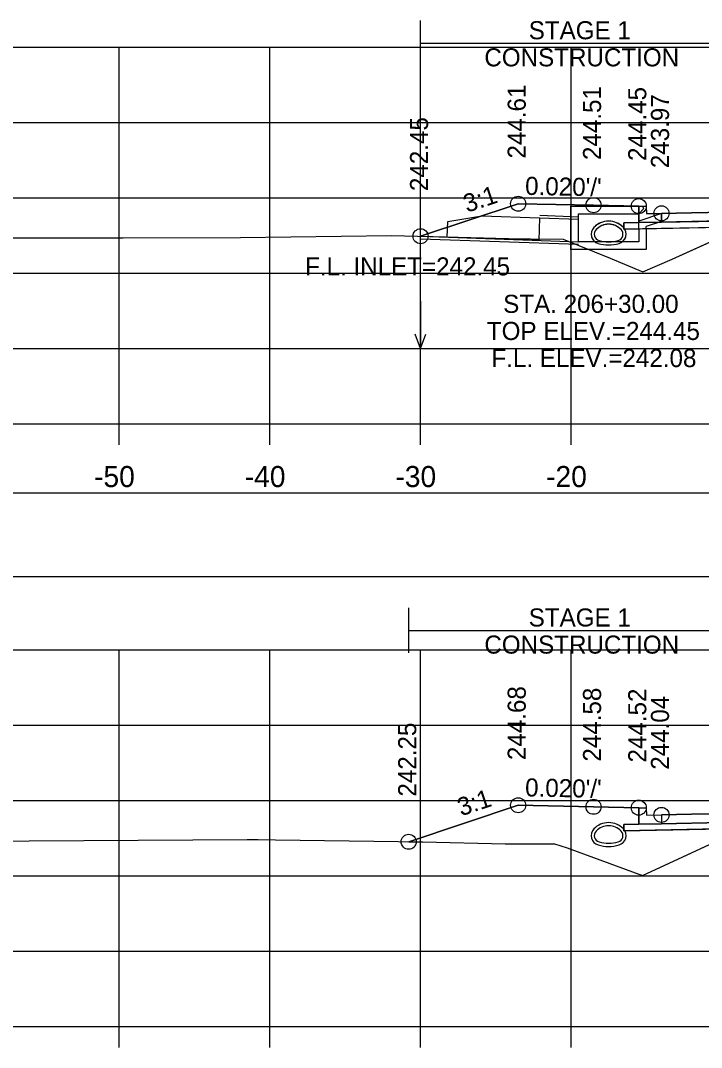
# Model space of a CAD drawing. Extents: x 1369627 to 1374022, y 380035 to 398173.
# Drawn here: x 1372042 to 1372087.2, y 381421.4 to 381489.6 of the extents above; entities that cross this region are included whole.
import ezdxf

# ---------------------------------------------------------------- set-up
doc = ezdxf.new("R2010")
doc.units = 0
for name, color, linetype in [('Default', 7, 'Continuous'), ('R_Alt Surface', 7, 'Continuous'), ('R_Axis', 7, 'Continuous'), ('R_Axis Annot', 7, 'Continuous'), ('R_Border Notes', 7, 'Continuous'), ('R_Drive', 7, 'Continuous'), ('R_Exist Surface', 7, 'Continuous'), ('R_Fin Surface', 7, 'Continuous'), ('R_Grid', 7, 'Continuous'), ('R_MOT', 7, 'Continuous'), ('R_No Plot', 7, 'Continuous'), ('R_Water', 7, 'Continuous'), ('R_Water Annot', 7, 'Continuous'), ('R_Xsect Elev', 7, 'Continuous'), ('R_Xsect Slope', 7, 'Continuous'), ('T_Vehicle Path Rt', 7, 'Continuous')]:
    doc.layers.add(name, color=color, linetype=linetype)

msp = doc.modelspace()

# ---------------------------------------------------------------- linework, layer by layer
at = {"layer": 'Default'}
for points in [[(1372083.02, 381477.238), (1372083.52, 381477.238), (1372083.53, 381476.738), (1372084.53, 381476.758), (1372084.53, 381476.171), (1372083.03, 381476.141)], [(1371948.53, 381452.659), (1372248.53, 381452.659), (1372248.53, 381458.181), (1371948.53, 381458.181)], [(1372083.02, 381437.304), (1372083.52, 381437.304), (1372083.53, 381436.804), (1372084.53, 381436.824), (1372084.53, 381436.237), (1372083.03, 381436.207)]]:
    msp.add_lwpolyline(points, close=True, dxfattribs=at)
at = {"layer": 'R_Alt Surface'}
for points in [[(1372083.03, 381477.239), (1372083.03, 381476.141), (1372084.53, 381476.171), (1372088.224, 381476.245), (1372088.224, 381476.662), (1372098.53, 381476.868), (1372108.224, 381476.674), (1372108.224, 381476.257), (1372112.53, 381476.171), (1372114.03, 381476.141), (1372114.031, 381477.239)], [(1372083.03, 381437.305), (1372083.03, 381436.207), (1372084.53, 381436.237), (1372088.292, 381436.312), (1372088.292, 381436.729), (1372098.53, 381436.934), (1372108.292, 381436.738), (1372108.292, 381436.322), (1372112.53, 381436.237), (1372114.03, 381436.207), (1372114.031, 381437.305)]]:
    msp.add_lwpolyline(points, dxfattribs=at)
for points in [[(1372082.03, 381476.121), (1372083.03, 381476.141), (1372084.53, 381476.171), (1372088.224, 381476.245), (1372088.224, 381475.828), (1372082.03, 381475.705)], [(1372082.03, 381436.187), (1372083.03, 381436.207), (1372084.53, 381436.237), (1372088.292, 381436.312), (1372088.292, 381435.895), (1372082.03, 381435.77)]]:
    msp.add_lwpolyline(points, close=True, dxfattribs=at)
at = {"layer": 'R_Axis'}
for p, q in [((1371948.53, 381462.787), (1372248.53, 381462.787)), ((1372048.53, 381461.387), (1372048.53, 381462.787)), ((1372058.53, 381461.387), (1372058.53, 381462.787)), ((1372068.53, 381461.387), (1372068.53, 381462.787)), ((1372078.53, 381461.387), (1372078.53, 381462.787)), ((1371948.53, 381422.787), (1372248.53, 381422.787)), ((1372048.53, 381421.387), (1372048.53, 381422.787)), ((1372058.53, 381421.387), (1372058.53, 381422.787)), ((1372068.53, 381421.387), (1372068.53, 381422.787)), ((1372078.53, 381421.387), (1372078.53, 381422.787))]:
    msp.add_line(p, q, dxfattribs=at)
at = {"layer": 'R_Drive'}
for centre, radius, start, end in [((1372081.02, 381474.892), 1.354, 43.64848, 136.35152), ((1372081.02, 381474.888), 1.354, 43.64848, 136.35152), ((1372080.507, 381475.381), 0.646, 136.35152, 253.95293), ((1372080.507, 381475.377), 0.646, 136.35152, 253.95293), ((1372080.507, 381475.381), 0.438, 136.35152, 253.95293), ((1372080.507, 381475.377), 0.438, 136.35152, 253.95293), ((1372081.02, 381474.892), 1.146, 43.64848, 136.35152), ((1372081.02, 381474.888), 1.146, 43.64848, 136.35152), ((1372081.532, 381475.381), 0.438, 286.04707, 43.64848), ((1372081.532, 381475.377), 0.438, 286.04707, 43.64848), ((1372081.532, 381475.381), 0.646, 286.04707, 43.64848), ((1372081.532, 381475.377), 0.646, 286.04707, 43.64848), ((1372081.02, 381477.163), 2.5, 253.95293, 286.04707), ((1372081.02, 381477.158), 2.5, 253.95293, 286.04707), ((1372081.02, 381477.163), 2.292, 253.95293, 286.04707), ((1372081.02, 381477.158), 2.292, 253.95293, 286.04707), ((1372080.507, 381435.449), 0.646, 136.35152, 253.95293), ((1372081.02, 381434.96), 1.354, 43.64848, 136.35152), ((1372081.02, 381434.96), 1.146, 43.64848, 136.35152), ((1372081.532, 381435.449), 0.646, 286.04707, 43.64848), ((1372080.507, 381435.449), 0.438, 136.35152, 253.95293), ((1372081.532, 381435.449), 0.438, 286.04707, 43.64848), ((1372081.02, 381437.231), 2.5, 253.95293, 286.04707), ((1372081.02, 381437.231), 2.292, 253.95293, 286.04707)]:
    msp.add_arc(centre, radius, start, end, dxfattribs=at)
at = {"layer": 'R_Exist Surface'}
for points in [[(1372040.897, 381475.125), (1372044.91, 381475.135), (1372048.798, 381475.124), (1372056.587, 381475.154), (1372066.611, 381475.286), (1372074.369, 381475.092), (1372075.842, 381475.06), (1372078.011, 381475.04), (1372081.119, 381473.774), (1372083.281, 381472.871), (1372085.231, 381473.727), (1372088.592, 381475.237), (1372088.885, 381475.388), (1372089.153, 381475.553), (1372091.688, 381475.633), (1372098.224, 381475.836), (1372105.874, 381475.502), (1372108.978, 381475.385), (1372112.604, 381473.367), (1372113.182, 381473.036), (1372115.697, 381474.233), (1372118.401, 381475.53), (1372141.339, 381475.317), (1372159.673, 381475.14)], [(1372038.941, 381435.088), (1372057.033, 381435.189), (1372057.773, 381435.192), (1372058.906, 381435.163), (1372068.697, 381435.029), (1372074.149, 381434.907), (1372077.432, 381434.914), (1372078.264, 381434.631), (1372083.272, 381432.805), (1372088.338, 381435.154), (1372088.482, 381435.222), (1372088.541, 381435.249), (1372089.011, 381435.475), (1372089.08, 381435.511), (1372097.582, 381435.797), (1372098.292, 381435.823), (1372099.101, 381435.792), (1372108.958, 381435.387), (1372109.715, 381434.967), (1372113.43, 381432.909), (1372116.421, 381434.511), (1372118.263, 381435.449), (1372149.378, 381435.114), (1372158.231, 381435.031)]]:
    msp.add_lwpolyline(points, dxfattribs=at)
at = {"layer": 'R_Fin Surface'}
for points in [[(1372068.54, 381475.238), (1372075.02, 381477.398), (1372080.02, 381477.298), (1372083.02, 381477.238), (1372083.52, 381477.238), (1372083.53, 381476.738), (1372084.53, 381476.758), (1372086.53, 381476.798), (1372098.53, 381477.038), (1372110.53, 381476.798), (1372112.53, 381476.758), (1372113.53, 381476.738), (1372113.54, 381477.238), (1372114.04, 381477.238), (1372117.04, 381477.298), (1372122.04, 381477.398), (1372127.908, 381475.442)], [(1372067.754, 381435.042), (1372075.02, 381437.464), (1372080.02, 381437.364), (1372083.02, 381437.304), (1372083.52, 381437.304), (1372083.53, 381436.804), (1372084.53, 381436.824), (1372086.53, 381436.864), (1372098.53, 381437.104), (1372110.53, 381436.864), (1372112.53, 381436.824), (1372113.53, 381436.804), (1372113.54, 381437.304), (1372114.04, 381437.304), (1372117.04, 381437.364), (1372122.04, 381437.464), (1372128.412, 381435.34)]]:
    msp.add_lwpolyline(points, dxfattribs=at)
at = {"layer": 'R_Grid'}
for p, q in [((1371948.53, 381487.787), (1372248.53, 381487.787)), ((1372048.53, 381462.787), (1372048.53, 381487.787)), ((1372058.53, 381462.787), (1372058.53, 381487.787)), ((1372068.53, 381462.787), (1372068.53, 381487.787)), ((1372078.53, 381462.787), (1372078.53, 381487.787)), ((1371948.53, 381482.787), (1372248.53, 381482.787)), ((1371948.53, 381477.787), (1372248.53, 381477.787)), ((1371948.53, 381472.787), (1372248.53, 381472.787)), ((1371948.53, 381467.787), (1372248.53, 381467.787)), ((1371948.53, 381462.787), (1372248.53, 381462.787)), ((1371948.53, 381447.787), (1372248.53, 381447.787)), ((1372048.53, 381422.787), (1372048.53, 381447.787)), ((1372058.53, 381422.787), (1372058.53, 381447.787)), ((1372068.53, 381422.787), (1372068.53, 381447.787)), ((1372078.53, 381422.787), (1372078.53, 381447.787)), ((1371948.53, 381442.787), (1372248.53, 381442.787)), ((1371948.53, 381437.787), (1372248.53, 381437.787)), ((1371948.53, 381432.787), (1372248.53, 381432.787)), ((1371948.53, 381427.787), (1372248.53, 381427.787)), ((1371948.53, 381422.787), (1372248.53, 381422.787))]:
    msp.add_line(p, q, dxfattribs=at)
at = {"layer": 'R_MOT'}
for p, q in [((1372068.54, 381486.558), (1372068.54, 381489.558)), ((1372068.54, 381488.058), (1372127.908, 381488.058)), ((1372067.754, 381447.575), (1372067.754, 381450.575)), ((1372067.754, 381449.075), (1372128.412, 381449.075))]:
    msp.add_line(p, q, dxfattribs=at)
at = {"layer": 'R_No Plot'}
for p, q in [((1372076.45, 381476.628), (1372079.02, 381476.538)), ((1372068.54, 381475.072), (1372079.02, 381474.705))]:
    msp.add_line(p, q, dxfattribs=at)
for points in [[(1372083.02, 381477.238), (1372083.03, 381476.141), (1372084.53, 381476.171), (1372088.53, 381476.251), (1372088.53, 381476.668), (1372098.53, 381476.868), (1372108.53, 381476.668), (1372108.53, 381476.251), (1372112.53, 381476.171), (1372114.03, 381476.141), (1372114.04, 381477.238)], [(1372083.02, 381437.304), (1372083.03, 381436.207), (1372084.53, 381436.237), (1372088.53, 381436.317), (1372088.53, 381436.734), (1372098.53, 381436.934), (1372108.53, 381436.734), (1372108.53, 381436.317), (1372112.53, 381436.237), (1372114.03, 381436.207), (1372114.04, 381437.304)]]:
    msp.add_lwpolyline(points, dxfattribs=at)
for points in [[(1372098.53, 381477.038), (1372086.53, 381476.798), (1372084.53, 381476.758), (1372084.53, 381476.171), (1372088.53, 381476.251), (1372088.53, 381476.668), (1372098.53, 381476.868), (1372108.53, 381476.668), (1372108.53, 381476.251), (1372112.53, 381476.171), (1372112.53, 381476.758), (1372110.53, 381476.798)], [(1372088.53, 381476.251), (1372084.53, 381476.171), (1372083.03, 381476.141), (1372082.03, 381476.121), (1372082.03, 381475.704), (1372088.53, 381475.834)], [(1372098.53, 381437.104), (1372086.53, 381436.864), (1372084.53, 381436.824), (1372084.53, 381436.237), (1372088.53, 381436.317), (1372088.53, 381436.734), (1372098.53, 381436.934), (1372108.53, 381436.734), (1372108.53, 381436.317), (1372112.53, 381436.237), (1372112.53, 381436.824), (1372110.53, 381436.864)], [(1372088.53, 381436.317), (1372084.53, 381436.237), (1372083.03, 381436.207), (1372082.03, 381436.187), (1372082.03, 381435.77), (1372088.53, 381435.9)]]:
    msp.add_lwpolyline(points, close=True, dxfattribs=at)
for centre in [(1372075.02, 381477.398), (1372080.02, 381477.298), (1372083.02, 381477.238), (1372084.53, 381476.758), (1372068.54, 381475.238), (1372075.02, 381437.464), (1372080.02, 381437.364), (1372083.02, 381437.304), (1372084.53, 381436.824), (1372067.754, 381435.042)]:
    msp.add_circle(centre, 0.5, dxfattribs=at)
at = {"layer": 'R_Water'}
for p, q in [((1372078.52, 381477.237), (1372083.27, 381477.237)), ((1372078.52, 381475.737), (1372078.52, 381477.237)), ((1372083.352, 381477.072), (1372083.02, 381476.737)), ((1372083.352, 381477.072), (1372083.27, 381477.237)), ((1372076.444, 381476.462), (1372079.02, 381476.372)), ((1372079.02, 381475.737), (1372079.02, 381476.737)), ((1372079.02, 381476.737), (1372083.02, 381476.737)), ((1372084.52, 381476.757), (1372083.02, 381476.237)), ((1372083.02, 381475.737), (1372083.02, 381476.237)), ((1372084.52, 381476.228), (1372083.52, 381475.881)), ((1372083.52, 381475.737), (1372083.52, 381475.881)), ((1372068.54, 381475.238), (1372079.02, 381474.867)), ((1372068.54, 381475.238), (1372079.02, 381474.872))]:
    msp.add_line(p, q, dxfattribs=at)
msp.add_lwpolyline([(1372076.444, 381476.462), (1372076.391, 381474.963), (1372070.312, 381475.175), (1372070.348, 381476.216), (1372072.613, 381476.596)], close=True, dxfattribs=at)
for points in [[(1372084.52, 381476.228), (1372084.52, 381476.757)], [(1372083.52, 381475.737), (1372083.52, 381474.367), (1372081.02, 381474.367), (1372078.52, 381474.367), (1372078.52, 381475.737)], [(1372083.02, 381475.737), (1372083.02, 381474.867), (1372081.02, 381474.867), (1372079.02, 381474.867), (1372079.02, 381475.737)]]:
    msp.add_lwpolyline(points, dxfattribs=at)
at = {"layer": 'R_Water Annot'}
for p, q in [((1372068.53, 381470.929), (1372068.53, 381467.787)), ((1372068.53, 381467.787), (1372068.18, 381468.748)), ((1372068.53, 381467.787), (1372068.88, 381468.748))]:
    msp.add_line(p, q, dxfattribs=at)
at = {"layer": 'T_Vehicle Path Rt'}
for p, q in [((1372083.03, 381476.141), (1372083.02, 381477.238)), ((1372083.03, 381436.207), (1372083.02, 381437.304))]:
    msp.add_line(p, q, dxfattribs=at)
for points in [[(1372083.02, 381477.238), (1372080.02, 381477.298), (1372075.02, 381477.398), (1372068.54, 381475.238)], [(1372088.224, 381475.828), (1372082.03, 381475.705), (1372082.03, 381476.121), (1372083.03, 381476.141)], [(1372068.54, 381475.238), (1372074.369, 381475.092), (1372075.842, 381475.06), (1372078.011, 381475.04), (1372081.119, 381473.774), (1372083.281, 381472.871), (1372085.231, 381473.727), (1372088.224, 381475.072)], [(1372083.02, 381437.304), (1372080.02, 381437.364), (1372075.02, 381437.464), (1372067.754, 381435.042)], [(1372088.292, 381435.895), (1372082.03, 381435.77), (1372082.03, 381436.187), (1372083.03, 381436.207)], [(1372067.754, 381435.042), (1372068.697, 381435.029), (1372074.149, 381434.907), (1372077.432, 381434.914), (1372078.264, 381434.631), (1372083.272, 381432.805), (1372088.292, 381435.133)]]:
    msp.add_lwpolyline(points, dxfattribs=at)

# ---------------------------------------------------------------- texts
at = {"layer": 'R_Axis Annot'}
for s, p in [('-50', (1372046.871, 381458.587)), ('-40', (1372056.871, 381458.587)), ('-30', (1372066.871, 381458.587)), ('-20', (1372076.871, 381458.587))]:
    msp.add_text(s, height=1.4, dxfattribs=at).set_placement(p)
at = {"layer": 'R_Border Notes'}
msp.add_text('F.L. INLET=242.45', height=1.2, dxfattribs=at).set_placement((1372060.877, 381472.638))
at = {"layer": 'R_MOT'}
for s, p in [('STAGE 1', (1372075.718, 381488.315)), ('CONSTRUCTION', (1372072.775, 381486.515)), ('STAGE 1', (1372075.718, 381449.332)), ('CONSTRUCTION', (1372072.775, 381447.532))]:
    msp.add_text(s, height=1.2, dxfattribs=at).set_placement(p)
at = {"layer": 'R_Water Annot'}
for s, p in [('STA. 206+30.00', (1372074.023, 381470.152)), ('TOP ELEV.=244.45', (1372072.941, 381468.352)), ('F.L. ELEV.=242.08', (1372073.243, 381466.552))]:
    msp.add_text(s, height=1.2, dxfattribs=at).set_placement(p)
at = {"layer": 'R_Xsect Elev'}
for s, p in [('244.61', (1372075.52, 381480.398)), ('244.51', (1372080.52, 381480.298)), ('244.45', (1372083.52, 381480.238)), ('243.97', (1372085.03, 381479.758)), ('242.45', (1372069.04, 381478.238)), ('244.68', (1372075.52, 381440.464)), ('244.58', (1372080.52, 381440.364)), ('244.52', (1372083.52, 381440.304)), ('244.04', (1372085.03, 381439.824)), ('242.25', (1372068.254, 381438.042))]:
    msp.add_text(s, height=1.2, rotation=90, dxfattribs=at).set_placement(p)
at = {"layer": 'R_Xsect Slope'}
for s, rotation, p in [("0.020'/'", 358.85424, (1372075.47, 381477.989)), ('3:1', 18.43323, (1372071.622, 381476.792)), ("0.020'/'", 358.85424, (1372075.47, 381438.055)), ('3:1', 18.43323, (1372071.229, 381436.727))]:
    msp.add_text(s, height=1.2, rotation=rotation, dxfattribs=at).set_placement(p)

doc.saveas('drawing.dxf')
